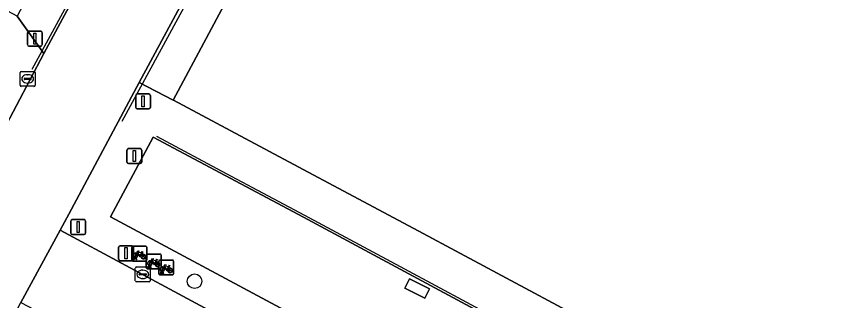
# Model space of a CAD drawing. Extents: x 159489 to 160304, y 383825 to 384531.
# Drawn here: x 159891.4 to 159947.3, y 384161.6 to 384180.7 of the extents above; entities that cross this region are included whole.
import ezdxf

# ---------------------------------------------------------------- set-up
doc = ezdxf.new("R2010")
doc.units = 0
for name, color, linetype in [('IMGEO_Boom', 7, 'Continuous'), ('IMGEO_Fietsenrek', 7, 'Continuous'), ('IMGEO_Kolk', 7, 'Continuous'), ('IMGEO_Lichtmast', 7, 'Continuous'), ('IMGEO_Lijnafwatering', 7, 'Continuous'), ('IMGEO_Muur', 7, 'Continuous'), ('IMGEO_OVBaan_gesloten', 7, 'Continuous'), ('IMGEO_Pand', 7, 'Continuous'), ('IMGEO_Rijbaan_lokaal_gesloten', 7, 'Continuous'), ('IMGEO_Verkeersregelinstallatiepaal', 7, 'Continuous'), ('IMGEO_Voetpad_open', 7, 'Continuous')]:
    doc.layers.add(name, color=color, linetype=linetype)

msp = doc.modelspace()

# ---------------------------------------------------------------- linework, layer by layer
at = {"layer": 'IMGEO_Boom'}
msp.add_circle((159903.383, 384162.891), 0.489, dxfattribs=at)
at = {"layer": 'IMGEO_Fietsenrek'}
for p, q in [((159899.172, 384164.318), (159899.172, 384165.159)), ((159899.172, 384165.159), (159899.172, 384164.318)), ((159899.247, 384165.243), (159900.088, 384165.243)), ((159900.088, 384165.243), (159899.247, 384165.243)), ((159900.172, 384165.168), (159900.172, 384164.327)), ((159900.172, 384164.327), (159900.172, 384165.168)), ((159899.859, 384164.792), (159899.895, 384164.697)), ((159900.139, 384163.791), (159900.139, 384164.632)), ((159900.139, 384164.632), (159900.139, 384163.791)), ((159900.214, 384164.716), (159901.055, 384164.716)), ((159901.055, 384164.716), (159900.214, 384164.716)), ((159901.139, 384164.641), (159901.139, 384163.8)), ((159901.139, 384163.8), (159901.139, 384164.641)), ((159900.097, 384164.243), (159899.256, 384164.243)), ((159899.256, 384164.243), (159900.097, 384164.243)), ((159899.299, 384164.327), (159899.338, 384164.487)), ((159899.333, 384164.327), (159899.299, 384164.327)), ((159899.368, 384164.475), (159899.333, 384164.327)), ((159899.41, 384164.499), (159899.409, 384164.503)), ((159899.451, 384164.327), (159899.417, 384164.469)), ((159899.441, 384164.51), (159899.442, 384164.503)), ((159899.449, 384164.473), (159899.484, 384164.327)), ((159899.484, 384164.327), (159899.451, 384164.327)), ((159900.826, 384164.265), (159900.862, 384164.17)), ((159900.976, 384163.388), (159900.976, 384164.229)), ((159900.976, 384164.229), (159900.976, 384163.388)), ((159901.051, 384164.313), (159901.892, 384164.313)), ((159901.892, 384164.313), (159901.051, 384164.313)), ((159901.976, 384164.238), (159901.976, 384163.397)), ((159901.976, 384163.397), (159901.976, 384164.238)), ((159901.064, 384163.716), (159900.223, 384163.716)), ((159900.223, 384163.716), (159901.064, 384163.716)), ((159900.266, 384163.8), (159900.305, 384163.96)), ((159900.3, 384163.8), (159900.266, 384163.8)), ((159900.335, 384163.948), (159900.3, 384163.8)), ((159900.377, 384163.972), (159900.376, 384163.976)), ((159900.418, 384163.8), (159900.384, 384163.942)), ((159900.408, 384163.983), (159900.409, 384163.976)), ((159900.416, 384163.946), (159900.451, 384163.8)), ((159900.451, 384163.8), (159900.418, 384163.8)), ((159901.103, 384163.397), (159901.142, 384163.557)), ((159901.172, 384163.545), (159901.137, 384163.397)), ((159901.214, 384163.569), (159901.213, 384163.573)), ((159901.255, 384163.397), (159901.221, 384163.539)), ((159901.245, 384163.58), (159901.246, 384163.573)), ((159901.253, 384163.543), (159901.288, 384163.397)), ((159901.663, 384163.862), (159901.699, 384163.767)), ((159901.901, 384163.313), (159901.06, 384163.313)), ((159901.06, 384163.313), (159901.901, 384163.313)), ((159901.137, 384163.397), (159901.103, 384163.397)), ((159901.288, 384163.397), (159901.255, 384163.397))]:
    msp.add_line(p, q, dxfattribs=at)
for points in [[(159899.506, 384164.717), (159899.454, 384164.627), (159899.414, 384164.602), (159899.415, 384164.649), (159899.47, 384164.743)], [(159899.485, 384164.769), (159899.58, 384164.933), (159899.666, 384164.919), (159899.668, 384164.91), (159899.612, 384164.899), (159899.585, 384164.854), (159899.841, 384164.813)], [(159899.781, 384164.525), (159899.731, 384164.525), (159899.54, 384164.776), (159899.521, 384164.744)], [(159899.828, 384164.788), (159899.571, 384164.829), (159899.554, 384164.8), (159899.721, 384164.58), (159899.828, 384164.788)], [(159899.876, 384164.69), (159899.846, 384164.767), (159899.737, 384164.549), (159899.78, 384164.549)], [(159899.81, 384164.549), (159899.93, 384164.548), (159899.886, 384164.662)], [(159899.906, 384164.669), (159899.961, 384164.524), (159899.811, 384164.524)], [(159899.841, 384164.813), (159899.866, 384164.862), (159899.86, 384164.866), (159899.837, 384164.87), (159899.825, 384164.877), (159899.824, 384164.88), (159899.826, 384164.885), (159899.921, 384164.87), (159899.923, 384164.86), (159899.913, 384164.847), (159899.901, 384164.841), (159899.887, 384164.847), (159899.859, 384164.792)], [(159900.473, 384164.19), (159900.421, 384164.1), (159900.381, 384164.075), (159900.382, 384164.122), (159900.437, 384164.216)], [(159900.452, 384164.242), (159900.547, 384164.406), (159900.633, 384164.392), (159900.635, 384164.383), (159900.579, 384164.372), (159900.552, 384164.327), (159900.808, 384164.286)], [(159900.748, 384163.998), (159900.698, 384163.998), (159900.507, 384164.249), (159900.488, 384164.217)], [(159900.795, 384164.261), (159900.538, 384164.302), (159900.521, 384164.273), (159900.688, 384164.053), (159900.795, 384164.261)], [(159900.843, 384164.163), (159900.813, 384164.24), (159900.704, 384164.022), (159900.747, 384164.022)], [(159900.777, 384164.022), (159900.897, 384164.021), (159900.853, 384164.135)], [(159900.873, 384164.142), (159900.928, 384163.997), (159900.778, 384163.997)], [(159900.808, 384164.286), (159900.833, 384164.335), (159900.827, 384164.339), (159900.804, 384164.343), (159900.792, 384164.35), (159900.791, 384164.353), (159900.793, 384164.358), (159900.888, 384164.343), (159900.89, 384164.333), (159900.88, 384164.32), (159900.868, 384164.314), (159900.854, 384164.32), (159900.826, 384164.265)], [(159901.31, 384163.787), (159901.258, 384163.697), (159901.218, 384163.672), (159901.219, 384163.719), (159901.274, 384163.813)], [(159901.289, 384163.839), (159901.384, 384164.003), (159901.47, 384163.989), (159901.472, 384163.98), (159901.416, 384163.969), (159901.389, 384163.924), (159901.645, 384163.883)], [(159901.585, 384163.595), (159901.535, 384163.595), (159901.344, 384163.846), (159901.325, 384163.814)], [(159901.632, 384163.858), (159901.375, 384163.899), (159901.358, 384163.87), (159901.525, 384163.65), (159901.632, 384163.858)], [(159901.68, 384163.76), (159901.65, 384163.837), (159901.541, 384163.619), (159901.584, 384163.619)], [(159901.614, 384163.619), (159901.734, 384163.618), (159901.69, 384163.732)], [(159901.71, 384163.739), (159901.765, 384163.594), (159901.615, 384163.594)], [(159901.645, 384163.883), (159901.67, 384163.932), (159901.664, 384163.936), (159901.641, 384163.94), (159901.629, 384163.947), (159901.628, 384163.95), (159901.63, 384163.955), (159901.725, 384163.94), (159901.727, 384163.93), (159901.717, 384163.917), (159901.705, 384163.911), (159901.691, 384163.917), (159901.663, 384163.862)]]:
    msp.add_lwpolyline(points, dxfattribs=at)
for centre, radius, start, end in [((159899.25, 384165.165), 0.0779, 92.4484, 184.2845), ((159899.25, 384165.165), 0.0779, 92.4484, 184.2845), ((159900.094, 384165.165), 0.0779, 2.4484, 94.2845), ((159900.094, 384165.165), 0.0779, 2.4484, 94.2845), ((159899.412, 384164.628), 0.159, 62.6766, 242.1369), ((159899.412, 384164.628), 0.129, 63.3192, 238.903), ((159899.412, 384164.628), 0.129, 283.6043, 43.4302), ((159899.412, 384164.628), 0.159, 283.5766, 46.6042), ((159899.939, 384164.544), 0.159, 113.3408, 178.3217), ((159899.939, 384164.544), 0.159, 187.0065, 105.7708), ((159899.939, 384164.544), 0.129, 113.923, 177.9556), ((159899.939, 384164.544), 0.129, 188.6715, 104.5883), ((159900.217, 384164.638), 0.0779, 92.4484, 184.2845), ((159900.217, 384164.638), 0.0779, 92.4484, 184.2845), ((159901.061, 384164.638), 0.0779, 2.4484, 94.2845), ((159901.061, 384164.638), 0.0779, 2.4484, 94.2845), ((159899.25, 384164.321), 0.0779, 182.4484, 274.2845), ((159899.25, 384164.321), 0.0779, 182.4484, 274.2845), ((159899.392, 384164.499), 0.0499, 12.8025, 158.6934), ((159899.412, 384164.628), 0.159, 253.9967, 271.7867), ((159899.392, 384164.499), 0.0174, 12.8025, 163.4502), ((159899.412, 384164.628), 0.129, 253.415, 269.0204), ((159900.094, 384164.321), 0.0779, 272.4484, 4.2845), ((159900.094, 384164.321), 0.0779, 272.4484, 4.2845), ((159900.379, 384164.101), 0.159, 62.6766, 242.1369), ((159900.379, 384164.101), 0.129, 63.3192, 238.903), ((159900.379, 384164.101), 0.129, 283.6043, 43.4302), ((159900.379, 384164.101), 0.159, 283.5766, 46.6042), ((159900.906, 384164.017), 0.159, 113.3408, 178.3217), ((159900.906, 384164.017), 0.159, 187.0065, 105.7708), ((159900.906, 384164.017), 0.129, 113.923, 177.9556), ((159900.906, 384164.017), 0.129, 188.6715, 104.5883), ((159901.054, 384164.235), 0.0779, 92.4484, 184.2845), ((159901.054, 384164.235), 0.0779, 92.4484, 184.2845), ((159901.898, 384164.235), 0.0779, 2.4484, 94.2845), ((159901.898, 384164.235), 0.0779, 2.4484, 94.2845), ((159900.217, 384163.794), 0.0779, 182.4484, 274.2845), ((159900.217, 384163.794), 0.0779, 182.4484, 274.2845), ((159900.359, 384163.972), 0.0499, 12.8025, 158.6934), ((159900.379, 384164.101), 0.159, 253.9967, 271.7867), ((159900.359, 384163.972), 0.0174, 12.8025, 163.4502), ((159900.379, 384164.101), 0.129, 253.415, 269.0204), ((159901.216, 384163.698), 0.159, 62.6766, 242.1369), ((159901.061, 384163.794), 0.0779, 272.4484, 4.2845), ((159901.061, 384163.794), 0.0779, 272.4484, 4.2845), ((159901.216, 384163.698), 0.129, 63.3192, 238.903), ((159901.196, 384163.569), 0.0499, 12.8025, 158.6934), ((159901.216, 384163.698), 0.159, 253.9967, 271.7867), ((159901.196, 384163.569), 0.0174, 12.8025, 163.4502), ((159901.216, 384163.698), 0.129, 253.415, 269.0204), ((159901.216, 384163.698), 0.129, 283.6043, 43.4302), ((159901.216, 384163.698), 0.159, 283.5766, 46.6042), ((159901.743, 384163.614), 0.159, 113.3408, 178.3217), ((159901.743, 384163.614), 0.159, 187.0065, 105.7708), ((159901.743, 384163.614), 0.129, 113.923, 177.9556), ((159901.743, 384163.614), 0.129, 188.6715, 104.5883), ((159901.054, 384163.391), 0.0779, 182.4484, 274.2845), ((159901.054, 384163.391), 0.0779, 182.4484, 274.2845), ((159901.898, 384163.391), 0.0779, 272.4484, 4.2845), ((159901.898, 384163.391), 0.0779, 272.4484, 4.2845)]:
    msp.add_arc(centre, radius, start, end, dxfattribs=at)
at = {"layer": 'IMGEO_Kolk'}
for p, q in [((159891.666, 384176.053), (159891.666, 384176.905)), ((159891.741, 384176.979), (159892.593, 384176.979)), ((159892.667, 384176.905), (159892.667, 384176.053)), ((159891.925, 384176.473), (159891.925, 384176.485)), ((159892.363, 384176.436), (159891.965, 384176.436)), ((159891.968, 384176.522), (159892.366, 384176.522)), ((159892.154, 384176.759), (159892.179, 384176.759)), ((159892.409, 384176.485), (159892.409, 384176.473)), ((159892.593, 384175.979), (159891.741, 384175.979)), ((159892.177, 384176.199), (159892.152, 384176.199)), ((159899.403, 384162.926), (159899.403, 384163.778)), ((159899.478, 384163.852), (159900.33, 384163.852)), ((159899.891, 384163.632), (159899.916, 384163.632)), ((159900.404, 384163.778), (159900.404, 384162.926)), ((159899.662, 384163.346), (159899.662, 384163.358)), ((159900.1, 384163.309), (159899.702, 384163.309)), ((159899.705, 384163.395), (159900.103, 384163.395)), ((159899.914, 384163.072), (159899.889, 384163.072)), ((159900.146, 384163.358), (159900.146, 384163.346)), ((159900.33, 384162.852), (159899.478, 384162.852))]:
    msp.add_line(p, q, dxfattribs=at)
for points in [[(159891.666, 384176.053), (159891.666, 384176.905)], [(159891.741, 384176.979), (159892.593, 384176.979)], [(159892.667, 384176.905), (159892.667, 384176.053)], [(159892.593, 384175.979), (159891.741, 384175.979)], [(159899.403, 384162.926), (159899.403, 384163.778)], [(159899.478, 384163.852), (159900.33, 384163.852)], [(159900.404, 384163.778), (159900.404, 384162.926)], [(159900.33, 384162.852), (159899.478, 384162.852)]]:
    msp.add_lwpolyline(points, dxfattribs=at)
for centre, radius, start, end in [((159891.743, 384176.903), 0.0765, 91.552, 178.448), ((159891.743, 384176.903), 0.0765, 91.552, 178.448), ((159892.591, 384176.903), 0.0765, 1.552, 88.448), ((159892.591, 384176.903), 0.0765, 1.552, 88.448), ((159891.965, 384176.482), 0.0403, 85.8775, 175.7526), ((159891.962, 384176.472), 0.0366, 178.938, 274.7102), ((159892.366, 384176.479), 0.043, 264.8664, 352.4533), ((159892.37, 384176.484), 0.0386, 1.7309, 96.639), ((159891.743, 384176.055), 0.0765, 181.552, 268.448), ((159891.743, 384176.055), 0.0765, 181.552, 268.448), ((159892.591, 384176.055), 0.0765, 271.552, 358.448), ((159892.591, 384176.055), 0.0765, 271.552, 358.448), ((159899.48, 384163.776), 0.0765, 91.552, 178.448), ((159899.48, 384163.776), 0.0765, 91.552, 178.448), ((159900.328, 384163.776), 0.0765, 1.552, 88.448), ((159900.328, 384163.776), 0.0765, 1.552, 88.448), ((159899.48, 384162.928), 0.0765, 181.552, 268.448), ((159899.48, 384162.928), 0.0765, 181.552, 268.448), ((159899.702, 384163.355), 0.0403, 85.8775, 175.7526), ((159899.699, 384163.345), 0.0366, 178.938, 274.7102), ((159900.103, 384163.352), 0.043, 264.8664, 352.4533), ((159900.107, 384163.357), 0.0386, 1.7309, 96.639), ((159900.328, 384162.928), 0.0765, 271.552, 358.448), ((159900.328, 384162.928), 0.0765, 271.552, 358.448)]:
    msp.add_arc(centre, radius, start, end, dxfattribs=at)
for centre, major_axis, ratio, start_param, end_param in [((159892.153, 384176.479), (-0.387, 0.002), 0.722429, 4.712389, 7.853982), ((159892.178, 384176.479), (-0.39, 0.002), 0.717154, 1.570796, 4.712389), ((159899.89, 384163.352), (-0.387, 0.002), 0.722429, 4.712389, 7.853982), ((159899.915, 384163.352), (-0.39, 0.002), 0.717154, 1.570796, 4.712389)]:
    msp.add_ellipse(centre, major_axis=major_axis, ratio=ratio, start_param=start_param, end_param=end_param, dxfattribs=at)
at = {"layer": 'IMGEO_Lichtmast'}
for p, q in [((159898.841, 384170.897), (159898.841, 384171.697)), ((159898.841, 384171.697), (159898.841, 384170.897)), ((159898.941, 384171.797), (159899.731, 384171.797)), ((159899.731, 384171.797), (159898.941, 384171.797)), ((159899.831, 384171.697), (159899.831, 384170.897)), ((159899.831, 384170.897), (159899.831, 384171.697)), ((159899.731, 384170.797), (159898.941, 384170.797)), ((159898.941, 384170.797), (159899.731, 384170.797)), ((159898.28, 384164.37), (159898.28, 384165.17)), ((159898.28, 384165.17), (159898.28, 384164.37)), ((159898.38, 384165.27), (159899.17, 384165.27)), ((159899.17, 384165.27), (159898.38, 384165.27)), ((159899.27, 384165.17), (159899.27, 384164.37)), ((159899.27, 384164.37), (159899.27, 384165.17)), ((159899.17, 384164.27), (159898.38, 384164.27)), ((159898.38, 384164.27), (159899.17, 384164.27))]:
    msp.add_line(p, q, dxfattribs=at)
for points in [[(159899.261, 384171.672), (159899.411, 384171.672), (159899.411, 384170.922), (159899.261, 384170.922), (159899.261, 384171.672)], [(159898.7, 384165.145), (159898.85, 384165.145), (159898.85, 384164.395), (159898.7, 384164.395), (159898.7, 384165.145)]]:
    msp.add_lwpolyline(points, dxfattribs=at)
for centre, start, end in [((159898.941, 384171.697), 90, 180), ((159898.941, 384171.697), 90, 180), ((159899.731, 384171.697), 0, 90), ((159899.731, 384171.697), 360, 90), ((159898.941, 384170.897), 180, 270), ((159898.941, 384170.897), 180, 270), ((159899.731, 384170.897), 270, 0), ((159899.731, 384170.897), 270, 0), ((159898.38, 384165.17), 90, 180), ((159898.38, 384165.17), 90, 180), ((159899.17, 384165.17), 0, 90), ((159899.17, 384165.17), 360, 90), ((159898.38, 384164.37), 180, 270), ((159898.38, 384164.37), 180, 270), ((159899.17, 384164.37), 270, 0), ((159899.17, 384164.37), 270, 0)]:
    msp.add_arc(centre, 0.1, start, end, dxfattribs=at)
at = {"layer": 'IMGEO_Lijnafwatering'}
for points in [[(159892.479, 384177.137), (159893.839, 384179.64), (159900.65, 384192.169)], [(159898.51, 384173.637), (159906.743, 384188.782)], [(159900.827, 384172.621), (159905.514, 384170.125), (159910.774, 384167.323), (159917.499, 384163.714)], [(159917.499, 384163.714), (159934.155, 384154.775)]]:
    msp.add_lwpolyline(points, dxfattribs=at)
at = {"layer": 'IMGEO_Muur'}
msp.add_lwpolyline([(159919.178, 384162.374), (159917.836, 384163.051), (159917.523, 384162.43), (159918.865, 384161.754)], close=True, dxfattribs=at)
at = {"layer": 'IMGEO_OVBaan_gesloten'}
msp.add_lwpolyline([(159889.629, 384157.595), (159891.699, 384161.454), (159894.341, 384166.312), (159894.932, 384167.392), (159899.663, 384176.232), (159917.37, 384209.066), (159917.564, 384209.236), (159933.717, 384239.272), (159933.611, 384239.33), (159934.188, 384240.289), (159934.691, 384241.032), (159927.855, 384244.699), (159927.163, 384242.784), (159925.839, 384239.117), (159925.093, 384237.495), (159923.939, 384235.4), (159923.428, 384234.441), (159911.615, 384212.316), (159911.69, 384212.238), (159911.593, 384212.02), (159910.296, 384209.51), (159906.952, 384203.585), (159893.253, 384178.177), (159888.635, 384169.463)], dxfattribs=at)
at = {"layer": 'IMGEO_Pand'}
msp.add_lwpolyline([(159920.064, 384201.185), (159917.432, 384202.595), (159916.85, 384202.907), (159901.938, 384175.054), (159901.96, 384175.043), (159906.775, 384172.478), (159912.035, 384169.676), (159918.126, 384166.432), (159935.251, 384157.25), (159940.225, 384154.583), (159948.39, 384150.205), (159951.365, 384148.61), (159970.476, 384138.363), (159972.877, 384137.075), (159988.602, 384128.644), (159993.803, 384125.855), (160002.485, 384121.2), (160003.04, 384122.23), (160003.607, 384123.282), (160007.121, 384129.803), (160017.466, 384149)], close=True, dxfattribs=at)
at = {"layer": 'IMGEO_Rijbaan_lokaal_gesloten'}
for points in [[(159910.698, 384167.182), (159905.438, 384169.984), (159900.602, 384172.559), (159897.742, 384167.217), (159991.549, 384116.926), (159998.32, 384113.209), (160001.178, 384118.557)], [(159918.865, 384161.754), (159917.523, 384162.43), (159917.836, 384163.051), (159919.178, 384162.374)]]:
    msp.add_lwpolyline(points, close=True, dxfattribs=at)
msp.add_lwpolyline([(159997.184, 384111.056), (159989.868, 384114.987), (159988.96, 384113.296), (159974.025, 384121.32), (159974.934, 384123.011), (159970.012, 384125.655), (159969.104, 384123.965), (159911.095, 384155.132), (159912.004, 384156.822), (159894.341, 384166.312), (159891.699, 384161.454), (159893.509, 384160.525), (159895.723, 384159.334), (159901.046, 384156.469), (159905.423, 384154.113), (159936.03, 384137.66), (159939.687, 384135.699), (159941.411, 384134.785), (159948.486, 384130.974), (159966.662, 384121.216), (159972.01, 384118.346), (159992.857, 384107.129)], dxfattribs=at)
at = {"layer": 'IMGEO_Verkeersregelinstallatiepaal'}
for p, q in [((159892.252, 384179.679), (159893.042, 384179.679)), ((159893.042, 384179.679), (159892.252, 384179.679)), ((159892.152, 384178.779), (159892.152, 384179.579)), ((159892.152, 384179.579), (159892.152, 384178.779)), ((159893.142, 384179.579), (159893.142, 384178.779)), ((159893.142, 384178.779), (159893.142, 384179.579)), ((159893.042, 384178.679), (159892.252, 384178.679)), ((159892.252, 384178.679), (159893.042, 384178.679)), ((159899.428, 384174.568), (159899.428, 384175.368)), ((159899.428, 384175.368), (159899.428, 384174.568)), ((159899.528, 384175.468), (159900.318, 384175.468)), ((159900.318, 384175.468), (159899.528, 384175.468)), ((159900.418, 384175.368), (159900.418, 384174.568)), ((159900.418, 384174.568), (159900.418, 384175.368)), ((159900.318, 384174.468), (159899.528, 384174.468)), ((159899.528, 384174.468), (159900.318, 384174.468)), ((159895.067, 384166.127), (159895.067, 384166.927)), ((159895.067, 384166.927), (159895.067, 384166.127)), ((159895.167, 384167.027), (159895.957, 384167.027)), ((159895.957, 384167.027), (159895.167, 384167.027)), ((159896.057, 384166.927), (159896.057, 384166.127)), ((159896.057, 384166.127), (159896.057, 384166.927)), ((159895.957, 384166.027), (159895.167, 384166.027)), ((159895.167, 384166.027), (159895.957, 384166.027))]:
    msp.add_line(p, q, dxfattribs=at)
for points in [[(159892.572, 384179.554), (159892.722, 384179.554), (159892.722, 384178.804), (159892.572, 384178.804), (159892.572, 384179.554)], [(159899.848, 384175.343), (159899.998, 384175.343), (159899.998, 384174.593), (159899.848, 384174.593), (159899.848, 384175.343)], [(159895.487, 384166.902), (159895.637, 384166.902), (159895.637, 384166.152), (159895.487, 384166.152), (159895.487, 384166.902)]]:
    msp.add_lwpolyline(points, dxfattribs=at)
for centre, start, end in [((159892.252, 384179.579), 90, 180), ((159892.252, 384179.579), 90, 180), ((159893.042, 384179.579), 0, 90), ((159893.042, 384179.579), 360, 90), ((159892.252, 384178.779), 180, 270), ((159892.252, 384178.779), 180, 270), ((159893.042, 384178.779), 270, 0), ((159893.042, 384178.779), 270, 0), ((159899.528, 384175.368), 90, 180), ((159899.528, 384175.368), 90, 180), ((159900.318, 384175.368), 0, 90), ((159900.318, 384175.368), 360, 90), ((159899.528, 384174.568), 180, 270), ((159899.528, 384174.568), 180, 270), ((159900.318, 384174.568), 270, 0), ((159900.318, 384174.568), 270, 0), ((159895.167, 384166.927), 90, 180), ((159895.167, 384166.927), 90, 180), ((159895.957, 384166.927), 0, 90), ((159895.957, 384166.927), 360, 90), ((159895.167, 384166.127), 180, 270), ((159895.167, 384166.127), 180, 270), ((159895.957, 384166.127), 270, 0), ((159895.957, 384166.127), 270, 0)]:
    msp.add_arc(centre, 0.1, start, end, dxfattribs=at)
at = {"layer": 'IMGEO_Voetpad_open'}
for points in [[(159911.593, 384212.02), (159911.69, 384212.238), (159911.615, 384212.316), (159909.028, 384213.664), (159911.916, 384219.059), (159921.354, 384236.689), (159921.198, 384236.767), (159919.426, 384237.669), (159919.056, 384237.859), (159918.191, 384236.296), (159912.017, 384224.696), (159909.635, 384220.285), (159904.01, 384210.25), (159903.822, 384209.904), (159904.02, 384209.797), (159906.135, 384208.661), (159906.255, 384208.597), (159891.472, 384180.7), (159893.253, 384178.177), (159906.952, 384203.585), (159910.296, 384209.51)], [(159916.85, 384202.907), (159917.432, 384202.595), (159918.255, 384204.145), (159920.172, 384207.756), (159917.564, 384209.236), (159917.37, 384209.066), (159899.663, 384176.232), (159901.938, 384175.054)]]:
    msp.add_lwpolyline(points, close=True, dxfattribs=at)
for points in [[(159786.709, 384224.175), (159811.286, 384210.982), (159830.635, 384200.595), (159841.233, 384194.906), (159846.022, 384192.335), (159850.876, 384189.729), (159870.224, 384179.343), (159880.668, 384173.736), (159888.635, 384169.463), (159893.253, 384178.177), (159891.472, 384180.7), (159875.43, 384189.271), (159875.566, 384189.534), (159875.806, 384189.41), (159876.265, 384190.214), (159850.676, 384203.98), (159832.355, 384213.828), (159806.759, 384227.581)], [(159993.803, 384125.855), (159988.602, 384128.644), (159972.877, 384137.075), (159970.476, 384138.363), (159951.365, 384148.61), (159948.39, 384150.205), (159940.225, 384154.583), (159935.251, 384157.25), (159918.126, 384166.432), (159912.035, 384169.676), (159906.775, 384172.478), (159901.96, 384175.043), (159901.938, 384175.054), (159899.663, 384176.232), (159894.932, 384167.392), (159894.341, 384166.312), (159912.004, 384156.822), (159970.012, 384125.655), (159974.934, 384123.011), (159989.868, 384114.987), (159997.184, 384111.056)], [(159998.32, 384113.209), (159991.549, 384116.926), (159897.742, 384167.217), (159900.602, 384172.559), (159905.438, 384169.984), (159910.698, 384167.182), (160001.178, 384118.557)]]:
    msp.add_lwpolyline(points, dxfattribs=at)

doc.saveas('drawing.dxf')
